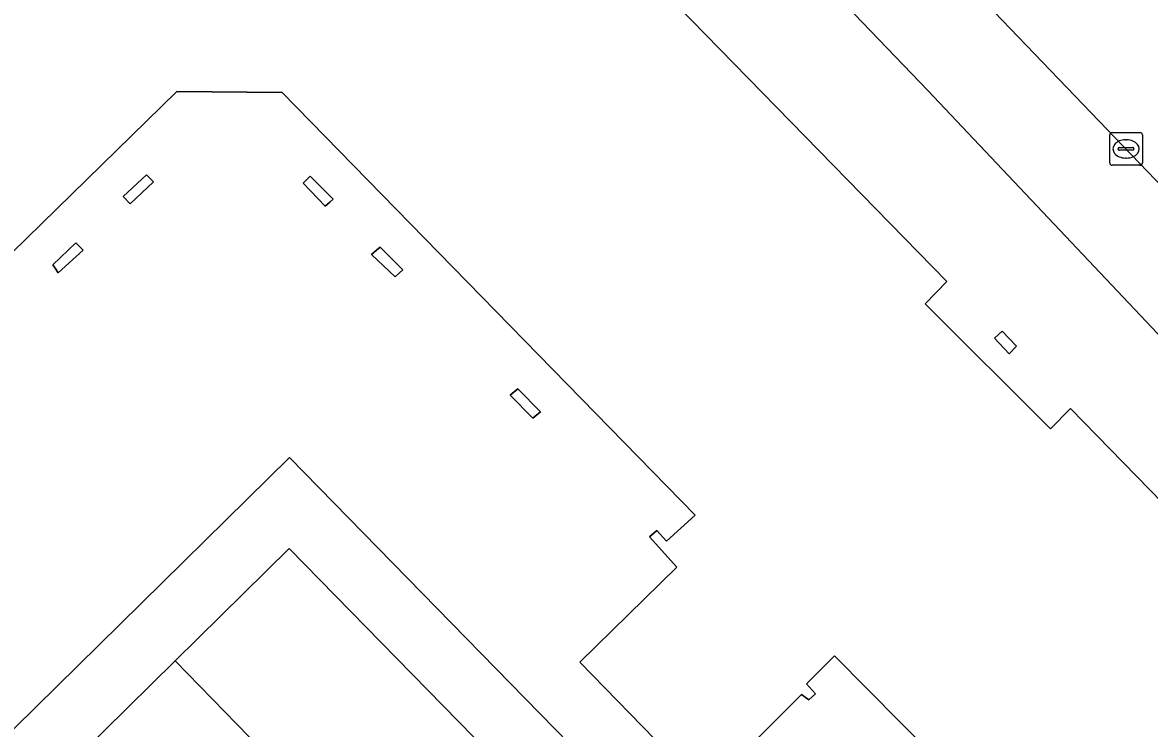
# Model space of a CAD drawing. Extents: x 159217 to 160349, y 381246 to 382172.
# Drawn here: x 159551.64 to 159586.14, y 381505.08 to 381526.69 of the extents above; entities that cross this region are included whole.
import ezdxf

# ---------------------------------------------------------------- set-up
doc = ezdxf.new("R2010")
doc.units = 0
for name, color, linetype in [('IMGEO_Erf', 7, 'Continuous'), ('IMGEO_Haag', 7, 'Continuous'), ('IMGEO_Kolk', 7, 'Continuous'), ('IMGEO_Pand', 7, 'Continuous'), ('IMGEO_Parkeervlak_open', 7, 'Continuous'), ('IMGEO_Rijbaan_lokaal_gesloten', 7, 'Continuous'), ('IMGEO_Rijbaan_lokaal_open', 7, 'Continuous'), ('IMGEO_Voetpad_open', 7, 'Continuous')]:
    doc.layers.add(name, color=color, linetype=linetype)

msp = doc.modelspace()

# ---------------------------------------------------------------- linework, layer by layer
at = {"layer": 'IMGEO_Erf'}
for points in [[(159599.397, 381500), (159599.498, 381500.339), (159599.569, 381500.686), (159599.609, 381501.038), (159599.616, 381501.392), (159599.593, 381501.746), (159599.537, 381502.095), (159599.451, 381502.439), (159599.334, 381502.773), (159599.188, 381503.096), (159599.014, 381503.404), (159598.813, 381503.695), (159598.586, 381503.968), (159598.538, 381504.02), (159597.784, 381504.824), (159590.258, 381513.08), (159579.357, 381524.607), (159568.355, 381536.063), (159563.311, 381541.305), (159563.005, 381541.713), (159558.611, 381546.23)], [(159549.012, 381532.1), (159553.55, 381536.531), (159556.072, 381533.93), (159560.073, 381533.872), (159562.681, 381536.409), (159567.124, 381531.873), (159567.853, 381532.593), (159571.987, 381528.35), (159571.239, 381527.664), (159579.938, 381518.763), (159579.276, 381518.08), (159583.114, 381514.253), (159583.728, 381514.876), (159588.153, 381510.339), (159588.919, 381511.059), (159590.957, 381508.968), (159590.2, 381508.265), (159594.596, 381503.795)], [(159582.565, 381501.172), (159576.496, 381507.302), (159575.637, 381506.45), (159575.916, 381506.142), (159575.709, 381505.955), (159575.483, 381506.119), (159572.539, 381503.174), (159568.695, 381507.108), (159571.673, 381510.021), (159570.831, 381510.943), (159571.053, 381511.146), (159571.357, 381510.814), (159572.233, 381511.614), (159559.582, 381524.544), (159556.363, 381524.58), (159543.467, 381511.983)], [(159546.206, 381500), (159559.807, 381513.376), (159572.893, 381500)]]:
    msp.add_lwpolyline(points, dxfattribs=at)
for points in [[(159554.931, 381521.136), (159554.718, 381521.366), (159555.428, 381522.03), (159555.643, 381521.808)], [(159561.041, 381521.186), (159560.907, 381521.069), (159560.232, 381521.767), (159560.448, 381521.988), (159561.147, 381521.279)], [(159552.727, 381519.024), (159552.635, 381519.169), (159552.566, 381519.277), (159553.272, 381519.949), (159553.492, 381519.722)], [(159562.317, 381519.588), (159562.47, 381519.718), (159562.586, 381519.817), (159563.278, 381519.119), (159563.176, 381519.025), (159563.043, 381518.901)], [(159581.399, 381517.03), (159581.633, 381517.244), (159582.067, 381516.78), (159581.844, 381516.552)], [(159567.258, 381514.58), (159566.562, 381515.286), (159566.799, 381515.478), (159567.495, 381514.772)]]:
    msp.add_lwpolyline(points, close=True, dxfattribs=at)
at = {"layer": 'IMGEO_Haag'}
for points in [[(159599.397, 381500), (159599.498, 381500.339), (159599.569, 381500.686), (159599.609, 381501.038), (159599.616, 381501.392), (159599.593, 381501.746), (159599.537, 381502.095), (159599.451, 381502.439), (159599.334, 381502.773), (159599.188, 381503.096), (159599.014, 381503.404), (159598.813, 381503.695), (159598.586, 381503.968), (159598.538, 381504.02), (159597.784, 381504.824), (159590.258, 381513.08), (159579.357, 381524.607), (159568.355, 381536.063), (159563.311, 381541.305), (159563.005, 381541.713), (159558.611, 381546.23)], [(159549.012, 381532.1), (159553.55, 381536.531), (159556.072, 381533.93), (159560.073, 381533.872), (159562.681, 381536.409), (159567.124, 381531.873), (159567.853, 381532.593), (159571.987, 381528.35), (159571.239, 381527.664), (159579.938, 381518.763), (159579.276, 381518.08), (159583.114, 381514.253), (159583.728, 381514.876), (159588.153, 381510.339), (159588.919, 381511.059), (159590.957, 381508.968), (159590.2, 381508.265), (159594.596, 381503.795)], [(159582.565, 381501.172), (159576.496, 381507.302), (159575.637, 381506.45), (159575.916, 381506.142), (159575.709, 381505.955), (159575.483, 381506.119), (159572.539, 381503.174), (159568.695, 381507.108), (159571.673, 381510.021), (159570.831, 381510.943), (159571.053, 381511.146), (159571.357, 381510.814), (159572.233, 381511.614), (159559.582, 381524.544), (159556.363, 381524.58), (159543.467, 381511.983)], [(159546.206, 381500), (159559.807, 381513.376), (159572.893, 381500)]]:
    msp.add_lwpolyline(points, dxfattribs=at)
for points in [[(159554.718, 381521.366), (159555.428, 381522.03), (159555.643, 381521.808), (159554.931, 381521.136)], [(159560.448, 381521.988), (159561.147, 381521.279), (159561.041, 381521.186), (159560.907, 381521.069), (159560.232, 381521.767)], [(159552.635, 381519.169), (159552.566, 381519.277), (159553.272, 381519.949), (159553.492, 381519.722), (159552.727, 381519.024)], [(159563.043, 381518.901), (159562.317, 381519.588), (159562.47, 381519.718), (159562.586, 381519.817), (159563.278, 381519.119), (159563.176, 381519.025)], [(159581.844, 381516.552), (159581.399, 381517.03), (159581.633, 381517.244), (159582.067, 381516.78)], [(159566.799, 381515.478), (159567.495, 381514.772), (159567.258, 381514.58), (159566.562, 381515.286)]]:
    msp.add_lwpolyline(points, close=True, dxfattribs=at)
at = {"layer": 'IMGEO_Kolk'}
for p, q in [((159584.923, 381522.395), (159584.923, 381523.247)), ((159584.998, 381523.321), (159585.85, 381523.321)), ((159585.924, 381523.247), (159585.924, 381522.395)), ((159585.182, 381522.815), (159585.182, 381522.827)), ((159585.225, 381522.864), (159585.623, 381522.864)), ((159585.411, 381523.101), (159585.436, 381523.101)), ((159585.666, 381522.827), (159585.666, 381522.815)), ((159585.62, 381522.778), (159585.222, 381522.778)), ((159585.434, 381522.541), (159585.409, 381522.541)), ((159585.85, 381522.321), (159584.998, 381522.321))]:
    msp.add_line(p, q, dxfattribs=at)
for points in [[(159584.923, 381522.395), (159584.923, 381523.247)], [(159584.998, 381523.321), (159585.85, 381523.321)], [(159585.924, 381523.247), (159585.924, 381522.395)], [(159585.85, 381522.321), (159584.998, 381522.321)]]:
    msp.add_lwpolyline(points, dxfattribs=at)
for centre, radius, start, end in [((159585, 381523.245), 0.0765, 91.552, 178.448), ((159585, 381523.245), 0.0765, 91.552, 178.448), ((159585.848, 381523.245), 0.0765, 1.552, 88.448), ((159585.848, 381523.245), 0.0765, 1.552, 88.448), ((159585.222, 381522.824), 0.0403, 85.8775, 175.7526), ((159585.627, 381522.826), 0.0386, 1.7309, 96.639), ((159585.219, 381522.814), 0.0366, 178.938, 274.7102), ((159585.623, 381522.821), 0.043, 264.8664, 352.4533), ((159585, 381522.397), 0.0765, 181.552, 268.448), ((159585, 381522.397), 0.0765, 181.552, 268.448), ((159585.848, 381522.397), 0.0765, 271.552, 358.448), ((159585.848, 381522.397), 0.0765, 271.552, 358.448)]:
    msp.add_arc(centre, radius, start, end, dxfattribs=at)
for centre, major_axis, ratio, start_param, end_param in [((159585.41, 381522.821), (-0.387, 0.002), 0.722429, 4.712389, 7.853982), ((159585.435, 381522.821), (-0.39, 0.002), 0.717154, 1.570796, 4.712389)]:
    msp.add_ellipse(centre, major_axis=major_axis, ratio=ratio, start_param=start_param, end_param=end_param, dxfattribs=at)
at = {"layer": 'IMGEO_Pand'}
for points in [[(159594.596, 381503.795), (159590.2, 381508.265), (159590.031, 381508.437), (159589.33, 381507.751), (159587.659, 381509.459), (159588.342, 381510.146), (159588.153, 381510.339), (159583.728, 381514.876), (159583.114, 381514.253), (159579.276, 381518.08), (159579.938, 381518.763), (159571.239, 381527.664), (159571.07, 381527.837), (159570.364, 381527.142), (159566.553, 381531.041), (159567.256, 381531.738), (159567.124, 381531.873), (159562.681, 381536.409), (159560.073, 381533.872), (159556.072, 381533.93), (159553.55, 381536.531), (159549.012, 381532.1)], [(159543.467, 381511.983), (159556.363, 381524.58), (159559.582, 381524.544), (159572.233, 381511.614), (159571.357, 381510.814), (159571.053, 381511.146), (159570.831, 381510.943), (159571.673, 381510.021), (159568.695, 381507.108), (159572.539, 381503.174), (159575.483, 381506.119), (159575.709, 381505.955), (159575.916, 381506.142), (159575.637, 381506.45), (159576.496, 381507.302), (159582.565, 381501.172)]]:
    msp.add_lwpolyline(points, dxfattribs=at)
for points in [[(159554.718, 381521.366), (159554.931, 381521.136), (159555.643, 381521.808), (159555.428, 381522.03)], [(159561.041, 381521.186), (159561.147, 381521.279), (159560.448, 381521.988), (159560.232, 381521.767), (159560.907, 381521.069)], [(159552.635, 381519.169), (159552.727, 381519.024), (159553.492, 381519.722), (159553.272, 381519.949), (159552.566, 381519.277)], [(159562.47, 381519.718), (159562.317, 381519.588), (159563.043, 381518.901), (159563.176, 381519.025), (159563.278, 381519.119), (159562.586, 381519.817)], [(159581.844, 381516.552), (159582.067, 381516.78), (159581.633, 381517.244), (159581.399, 381517.03)], [(159566.799, 381515.478), (159566.562, 381515.286), (159567.258, 381514.58), (159567.495, 381514.772)]]:
    msp.add_lwpolyline(points, close=True, dxfattribs=at)
at = {"layer": 'IMGEO_Parkeervlak_open'}
msp.add_lwpolyline([(159579.172, 381483.767), (159582.675, 381487.232), (159570.172, 381500), (159559.802, 381510.59), (159556.306, 381507.151), (159559.328, 381504.05), (159563.294, 381500), (159574.769, 381488.282)], close=True, dxfattribs=at)
at = {"layer": 'IMGEO_Rijbaan_lokaal_gesloten'}
msp.add_lwpolyline([(159558.685, 381551.263), (159562.533, 381546.538), (159565.152, 381543.854), (159567.81, 381540.95), (159578.666, 381529.864), (159592.512, 381515.439), (159599.596, 381507.693), (159601.31, 381505.606), (159602.056, 381504.314), (159602.178, 381504.004), (159602.351, 381503.454), (159602.474, 381502.891), (159602.546, 381502.319), (159602.548, 381502.232), (159610.359, 381508.766), (159609.93, 381508.934), (159609.517, 381509.14), (159609.125, 381509.381), (159608.755, 381509.657), (159608.412, 381509.965)], dxfattribs=at)
at = {"layer": 'IMGEO_Rijbaan_lokaal_open'}
msp.add_lwpolyline([(159563.294, 381500), (159559.328, 381504.05), (159556.306, 381507.151), (159549.039, 381500), (159541.068, 381492.156), (159540.616, 381491.711), (159558.742, 381473.134), (159562.167, 381469.621), (159564.915, 381472.347), (159568.157, 381468.986), (159571.706, 381472.473), (159571.684, 381476.43), (159579.172, 381483.767), (159574.769, 381488.282)], close=True, dxfattribs=at)
at = {"layer": 'IMGEO_Voetpad_open'}
for points in [[(159592.512, 381515.439), (159578.666, 381529.864), (159567.81, 381540.95), (159565.152, 381543.854), (159562.533, 381546.538)], [(159558.611, 381546.23), (159563.005, 381541.713), (159563.311, 381541.305), (159568.355, 381536.063), (159579.357, 381524.607), (159590.258, 381513.08), (159597.784, 381504.824), (159598.538, 381504.02), (159598.586, 381503.968), (159598.813, 381503.695), (159599.014, 381503.404), (159599.188, 381503.096), (159599.334, 381502.773), (159599.451, 381502.439), (159599.537, 381502.095), (159599.593, 381501.746), (159599.616, 381501.392), (159599.609, 381501.038), (159599.569, 381500.686), (159599.498, 381500.339), (159599.397, 381500)]]:
    msp.add_lwpolyline(points, dxfattribs=at)
msp.add_lwpolyline([(159586.111, 381486.49), (159572.893, 381500), (159559.807, 381513.376), (159546.206, 381500), (159539.687, 381493.589), (159541.068, 381492.156), (159549.039, 381500), (159556.306, 381507.151), (159559.802, 381510.59), (159570.172, 381500), (159582.675, 381487.232), (159582.807, 381487.355), (159584.818, 381485.232)], close=True, dxfattribs=at)

doc.saveas('drawing.dxf')
